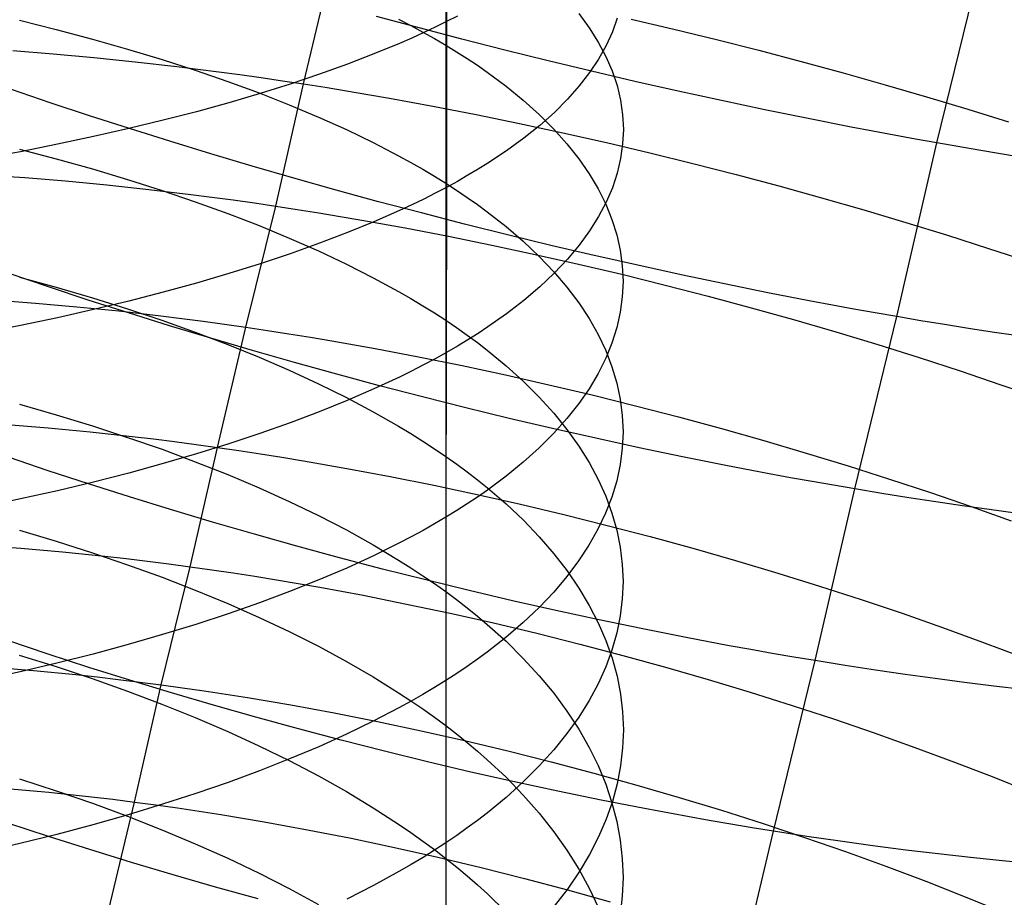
# Model space of a CAD drawing. Extents: x -383 to 1849, y -1185 to -529.
# Tile 321 of 656: x 217 to 227, y -1050 to -1040. Entities that reach past the tile are written whole.
import ezdxf

# ---------------------------------------------------------------- set-up
doc = ezdxf.new("R2010")
doc.units = 0
doc.layers.add('PREDEFINITO', color=7, linetype='CONTINUOUS')

msp = doc.modelspace()

# ---------------------------------------------------------------- linework, layer by layer
at = {"layer": 'PREDEFINITO'}
for p, q in [((221.307, -1038.495, 668.786), (221.308, -1042.143, 667.814)), ((221.299, -1039.054, 653.1), (221.299, -1040.58, 652.625)), ((219.738, -1041.006, 506.305), (220.057, -1039.654, 505.814)), ((226.698, -1041.655, 475.562), (227.164, -1039.744, 475.099)), ((221.007, -1040.39, 475.416), (220.54, -1040.264, 475.505)), ((220.782, -1040.295, 651.85), (220.917, -1040.365, 652.041)), ((221.428, -1040.26, 668.114), (221.308, -1040.321, 668.317)), ((222.763, -1040.233, 656.51), (222.877, -1040.389, 656.961)), ((223.184, -1040.283, 662.081), (223.131, -1040.434, 662.546)), ((223.336, -1040.294, 506.168), (223.806, -1040.405, 506.158)), ((216.613, -1040.306, 647.539), (217.019, -1040.407, 647.798)), ((217.019, -1040.407, 647.798), (217.416, -1040.513, 648.069)), ((220.917, -1040.365, 652.041), (221.048, -1040.436, 652.233)), ((221.477, -1040.514, 475.343), (221.007, -1040.39, 475.416)), ((221.184, -1040.382, 668.518), (221.057, -1040.443, 668.717)), ((221.308, -1040.321, 668.317), (221.184, -1040.382, 668.518)), ((222.877, -1040.389, 656.961), (222.976, -1040.546, 657.415)), ((223.806, -1040.405, 506.158), (224.274, -1040.519, 506.132)), ((217.416, -1040.513, 648.069), (217.803, -1040.623, 648.35)), ((220.926, -1040.502, 668.914), (220.791, -1040.561, 669.108)), ((221.057, -1040.443, 668.717), (220.926, -1040.502, 668.914)), ((221.048, -1040.436, 652.233), (221.176, -1040.508, 652.428)), ((221.176, -1040.508, 652.428), (221.299, -1040.58, 652.625)), ((221.95, -1040.634, 475.285), (221.477, -1040.514, 475.343)), ((223.131, -1040.434, 662.546), (223.063, -1040.584, 663.009)), ((224.274, -1040.519, 506.132), (224.742, -1040.637, 506.093)), ((217.803, -1040.623, 648.35), (218.181, -1040.738, 648.643)), ((220.791, -1040.561, 669.108), (220.511, -1040.677, 669.49)), ((221.299, -1040.58, 652.625), (221.299, -1042.097, 652.12)), ((221.299, -1040.58, 652.625), (221.419, -1040.654, 652.824)), ((222.976, -1040.546, 657.415), (223.06, -1040.705, 657.872)), ((223.063, -1040.584, 663.009), (222.98, -1040.734, 663.469)), ((216.542, -1040.64, 505.185), (216.985, -1040.675, 505.39)), ((216.985, -1040.675, 505.39), (217.433, -1040.716, 505.58)), ((217.433, -1040.716, 505.58), (217.886, -1040.762, 505.755)), ((220.511, -1040.677, 669.49), (220.218, -1040.79, 669.863)), ((221.419, -1040.654, 652.824), (221.535, -1040.728, 653.025)), ((221.535, -1040.728, 653.025), (221.648, -1040.802, 653.228)), ((222.424, -1040.752, 475.241), (221.95, -1040.634, 475.285)), ((222.98, -1040.734, 663.469), (222.881, -1040.882, 663.926)), ((223.06, -1040.705, 657.872), (223.129, -1040.864, 658.332)), ((224.742, -1040.637, 506.093), (225.207, -1040.76, 506.039)), ((217.886, -1040.762, 505.755), (218.343, -1040.815, 505.916)), ((218.181, -1040.738, 648.643), (218.547, -1040.856, 648.946)), ((218.343, -1040.815, 505.916), (218.805, -1040.873, 506.061)), ((220.218, -1040.79, 669.863), (219.911, -1040.901, 670.226)), ((221.648, -1040.802, 653.228), (221.756, -1040.878, 653.433)), ((222.9, -1040.866, 475.214), (222.424, -1040.752, 475.241)), ((225.207, -1040.76, 506.039), (225.669, -1040.886, 505.97)), ((218.547, -1040.856, 648.946), (218.903, -1040.979, 649.26)), ((218.805, -1040.873, 506.061), (219.037, -1040.904, 506.128)), ((219.037, -1040.904, 506.128), (219.27, -1040.937, 506.191)), ((219.27, -1040.937, 506.191), (219.504, -1040.971, 506.25)), ((219.911, -1040.901, 670.226), (219.591, -1041.008, 670.58)), ((221.756, -1040.878, 653.433), (221.962, -1041.031, 653.848)), ((222.881, -1040.882, 663.926), (222.767, -1041.029, 664.38)), ((223.377, -1040.978, 475.201), (222.9, -1040.866, 475.214)), ((223.129, -1040.864, 658.332), (223.183, -1041.024, 658.794)), ((225.669, -1040.886, 505.97), (226.129, -1041.015, 505.887)), ((218.903, -1040.979, 649.26), (219.248, -1041.106, 649.584)), ((219.591, -1041.008, 670.58), (219.259, -1041.112, 670.924)), ((219.432, -1042.35, 506.824), (219.738, -1041.006, 506.305)), ((219.504, -1040.971, 506.25), (219.738, -1041.006, 506.305)), ((219.738, -1041.006, 506.305), (219.973, -1041.043, 506.356)), ((219.973, -1041.043, 506.356), (220.209, -1041.082, 506.403)), ((221.962, -1041.031, 653.848), (222.152, -1041.186, 654.27)), ((222.767, -1041.029, 664.38), (222.638, -1041.175, 664.829)), ((223.183, -1041.024, 658.794), (223.221, -1041.184, 659.257)), ((223.854, -1041.086, 475.205), (223.377, -1040.978, 475.201)), ((226.129, -1041.015, 505.887), (226.585, -1041.148, 505.791)), ((216.952, -1041.213, 477.028), (216.527, -1041.068, 477.229)), ((219.259, -1041.112, 670.924), (218.915, -1041.214, 671.257)), ((219.248, -1041.106, 649.584), (219.58, -1041.237, 649.918)), ((220.209, -1041.082, 506.403), (220.445, -1041.122, 506.446)), ((220.445, -1041.122, 506.446), (220.682, -1041.163, 506.485)), ((220.682, -1041.163, 506.485), (221.157, -1041.25, 506.55)), ((224.331, -1041.19, 475.224), (223.854, -1041.086, 475.205)), ((226.585, -1041.148, 505.791), (227.037, -1041.285, 505.68)), ((217.384, -1041.356, 476.841), (216.952, -1041.213, 477.028)), ((218.915, -1041.214, 671.257), (218.559, -1041.312, 671.58)), ((219.58, -1041.237, 649.918), (219.901, -1041.371, 650.262)), ((221.157, -1041.25, 506.55), (221.634, -1041.343, 506.6)), ((222.152, -1041.186, 654.27), (222.327, -1041.344, 654.698)), ((222.638, -1041.175, 664.829), (222.494, -1041.319, 665.274)), ((223.221, -1041.184, 659.257), (223.244, -1041.345, 659.722)), ((224.808, -1041.291, 475.259), (224.331, -1041.19, 475.224)), ((217.822, -1041.498, 476.668), (217.384, -1041.356, 476.841)), ((218.559, -1041.312, 671.58), (218.193, -1041.406, 671.892)), ((219.901, -1041.371, 650.262), (220.208, -1041.509, 650.616)), ((221.634, -1041.343, 506.6), (222.111, -1041.44, 506.634)), ((222.327, -1041.344, 654.698), (222.487, -1041.503, 655.132)), ((222.494, -1041.319, 665.274), (222.334, -1041.462, 665.713)), ((223.244, -1041.345, 659.722), (223.252, -1041.506, 660.187)), ((225.283, -1041.388, 475.31), (224.808, -1041.291, 475.259)), ((227.037, -1041.285, 505.68), (227.485, -1041.424, 505.556)), ((218.193, -1041.406, 671.892), (217.816, -1041.498, 672.193)), ((222.111, -1041.44, 506.634), (222.588, -1041.543, 506.653)), ((222.334, -1041.462, 665.713), (222.159, -1041.602, 666.147)), ((225.757, -1041.482, 475.378), (225.283, -1041.388, 475.31)), ((225.993, -1041.527, 475.418), (225.757, -1041.482, 475.378)), ((217.429, -1041.586, 672.483), (217.032, -1041.67, 672.761)), ((217.816, -1041.498, 672.193), (217.429, -1041.586, 672.483)), ((218.267, -1041.637, 476.508), (217.822, -1041.498, 476.668)), ((220.208, -1041.509, 650.616), (220.502, -1041.651, 650.978)), ((222.487, -1041.503, 655.132), (222.632, -1041.665, 655.57)), ((222.588, -1041.543, 506.653), (223.065, -1041.651, 506.656)), ((223.252, -1041.506, 660.187), (223.244, -1041.666, 660.652)), ((226.229, -1041.571, 475.462), (225.993, -1041.527, 475.418)), ((226.464, -1041.614, 475.51), (226.229, -1041.571, 475.462)), ((217.032, -1041.67, 672.761), (216.627, -1041.751, 673.028)), ((218.717, -1041.775, 476.362), (218.267, -1041.637, 476.508)), ((220.502, -1041.651, 650.978), (220.782, -1041.796, 651.35)), ((222.159, -1041.602, 666.147), (221.969, -1041.741, 666.575)), ((222.632, -1041.665, 655.57), (222.761, -1041.828, 656.014)), ((223.065, -1041.651, 506.656), (223.542, -1041.763, 506.644)), ((223.244, -1041.666, 660.652), (223.222, -1041.827, 661.116)), ((226.256, -1043.564, 476.069), (226.698, -1041.655, 475.562)), ((226.698, -1041.655, 475.562), (226.464, -1041.614, 475.51)), ((226.928, -1041.696, 475.618), (226.698, -1041.655, 475.562)), ((227.158, -1041.735, 475.678), (226.928, -1041.696, 475.618)), ((216.627, -1041.751, 673.028), (216.213, -1041.828, 673.282)), ((216.613, -1041.723, 647.04), (217.019, -1041.829, 647.296)), ((219.172, -1041.91, 476.231), (218.717, -1041.775, 476.362)), ((220.782, -1041.796, 651.35), (220.917, -1041.87, 651.539)), ((221.969, -1041.741, 666.575), (221.764, -1041.877, 666.995)), ((223.542, -1041.763, 506.644), (224.017, -1041.88, 506.617)), ((227.614, -1041.81, 475.81), (227.158, -1041.735, 475.678)), ((217.019, -1041.829, 647.296), (217.416, -1041.94, 647.565)), ((219.631, -1042.043, 476.114), (219.172, -1041.91, 476.231)), ((220.917, -1041.87, 651.539), (221.048, -1041.945, 651.73)), ((221.764, -1041.877, 666.995), (221.656, -1041.945, 667.203)), ((222.761, -1041.828, 656.014), (222.875, -1041.993, 656.462)), ((223.222, -1041.827, 661.116), (223.184, -1041.988, 661.58)), ((224.017, -1041.88, 506.617), (224.49, -1042.002, 506.575)), ((216.229, -1042.005, 505.708), (216.673, -1042.036, 505.911)), ((217.416, -1041.94, 647.565), (217.803, -1042.056, 647.844)), ((221.048, -1041.945, 651.73), (221.176, -1042.021, 651.924)), ((221.176, -1042.021, 651.924), (221.299, -1042.097, 652.119)), ((221.543, -1042.011, 667.409), (221.427, -1042.078, 667.613)), ((221.656, -1041.945, 667.203), (221.543, -1042.011, 667.409)), ((222.875, -1041.993, 656.462), (222.974, -1042.16, 656.913)), ((223.184, -1041.988, 661.58), (223.131, -1042.147, 662.042)), ((224.49, -1042.002, 506.575), (224.962, -1042.127, 506.518)), ((216.673, -1042.036, 505.911), (217.122, -1042.073, 506.101)), ((217.122, -1042.073, 506.101), (217.576, -1042.116, 506.276)), ((217.576, -1042.116, 506.276), (218.035, -1042.165, 506.436)), ((217.803, -1042.056, 647.844), (218.181, -1042.176, 648.134)), ((220.095, -1042.173, 476.011), (219.631, -1042.043, 476.114)), ((221.308, -1042.143, 667.814), (221.184, -1042.208, 668.014)), ((221.299, -1042.097, 652.12), (221.299, -1043.604, 651.583)), ((221.299, -1042.097, 652.119), (221.419, -1042.175, 652.317)), ((221.308, -1042.143, 667.814), (221.301, -1045.769, 666.711)), ((221.427, -1042.078, 667.613), (221.308, -1042.143, 667.814)), ((224.962, -1042.127, 506.518), (225.43, -1042.257, 506.446)), ((218.035, -1042.165, 506.436), (218.497, -1042.221, 506.581)), ((218.181, -1042.176, 648.134), (218.547, -1042.301, 648.435)), ((218.497, -1042.221, 506.581), (218.73, -1042.251, 506.648)), ((218.73, -1042.251, 506.648), (218.963, -1042.282, 506.71)), ((220.562, -1042.301, 475.924), (220.095, -1042.173, 476.011)), ((221.184, -1042.208, 668.014), (221.057, -1042.272, 668.212)), ((221.419, -1042.175, 652.317), (221.535, -1042.253, 652.516)), ((222.974, -1042.16, 656.913), (223.058, -1042.327, 657.367)), ((223.131, -1042.147, 662.042), (223.063, -1042.307, 662.502)), ((218.547, -1042.301, 648.435), (218.903, -1042.43, 648.747)), ((218.963, -1042.282, 506.71), (219.197, -1042.315, 506.769)), ((219.103, -1043.68, 507.364), (219.432, -1042.35, 506.824)), ((219.197, -1042.315, 506.769), (219.432, -1042.35, 506.824)), ((219.432, -1042.35, 506.824), (219.667, -1042.386, 506.875)), ((221.032, -1042.425, 475.85), (220.562, -1042.301, 475.924)), ((220.926, -1042.335, 668.407), (220.791, -1042.398, 668.6)), ((221.057, -1042.272, 668.212), (220.926, -1042.335, 668.407)), ((221.535, -1042.253, 652.516), (221.648, -1042.331, 652.718)), ((221.648, -1042.331, 652.718), (221.756, -1042.411, 652.921)), ((223.063, -1042.307, 662.502), (222.979, -1042.465, 662.959)), ((223.058, -1042.327, 657.367), (223.126, -1042.495, 657.824)), ((225.43, -1042.257, 506.446), (225.895, -1042.391, 506.36)), ((218.903, -1042.43, 648.747), (219.248, -1042.563, 649.068)), ((219.667, -1042.386, 506.875), (219.903, -1042.424, 506.921)), ((219.903, -1042.424, 506.921), (220.14, -1042.463, 506.964)), ((220.14, -1042.463, 506.964), (220.377, -1042.503, 507.003)), ((220.791, -1042.398, 668.6), (220.511, -1042.521, 668.98)), ((221.505, -1042.547, 475.792), (221.032, -1042.425, 475.85)), ((221.756, -1042.411, 652.921), (221.962, -1042.572, 653.333)), ((222.979, -1042.465, 662.959), (222.88, -1042.622, 663.413)), ((225.895, -1042.391, 506.36), (226.357, -1042.528, 506.26)), ((219.248, -1042.563, 649.068), (219.58, -1042.7, 649.4)), ((220.511, -1042.521, 668.98), (220.218, -1042.641, 669.351)), ((220.377, -1042.503, 507.003), (220.852, -1042.589, 507.068)), ((221.979, -1042.666, 475.749), (221.505, -1042.547, 475.792)), ((221.962, -1042.572, 653.333), (222.152, -1042.736, 653.752)), ((223.126, -1042.495, 657.824), (223.18, -1042.664, 658.284)), ((226.357, -1042.528, 506.26), (226.814, -1042.669, 506.145)), ((220.218, -1042.641, 669.351), (219.911, -1042.758, 669.712)), ((220.852, -1042.589, 507.068), (221.329, -1042.68, 507.118)), ((221.329, -1042.68, 507.118), (221.806, -1042.777, 507.152)), ((222.455, -1042.781, 475.722), (221.979, -1042.666, 475.749)), ((222.88, -1042.622, 663.413), (222.767, -1042.778, 663.864)), ((223.18, -1042.664, 658.284), (223.218, -1042.834, 658.744)), ((226.814, -1042.669, 506.145), (227.266, -1042.814, 506.016)), ((219.58, -1042.7, 649.4), (219.901, -1042.841, 649.741)), ((219.911, -1042.758, 669.712), (219.591, -1042.873, 670.063)), ((221.806, -1042.777, 507.152), (222.283, -1042.88, 507.17)), ((222.152, -1042.736, 653.752), (222.327, -1042.902, 654.177)), ((222.932, -1042.892, 475.709), (222.455, -1042.781, 475.722)), ((222.767, -1042.778, 663.864), (222.637, -1042.932, 664.31)), ((219.591, -1042.873, 670.063), (219.259, -1042.983, 670.405)), ((219.901, -1042.841, 649.741), (220.208, -1042.987, 650.092)), ((222.283, -1042.88, 507.17), (222.76, -1042.987, 507.174)), ((223.41, -1043, 475.713), (222.932, -1042.892, 475.709)), ((223.218, -1042.834, 658.744), (223.24, -1043.004, 659.206)), ((227.266, -1042.814, 506.016), (227.714, -1042.962, 505.874)), ((219.259, -1042.983, 670.405), (218.915, -1043.091, 670.737)), ((220.208, -1042.987, 650.092), (220.502, -1043.136, 650.451)), ((222.327, -1042.902, 654.177), (222.487, -1043.07, 654.607)), ((222.637, -1042.932, 664.31), (222.493, -1043.085, 664.752)), ((222.76, -1042.987, 507.174), (223.236, -1043.099, 507.162)), ((223.24, -1043.004, 659.206), (223.248, -1043.174, 659.668)), ((223.887, -1043.105, 475.732), (223.41, -1043, 475.713)), ((216.932, -1043.237, 477.379), (216.501, -1043.091, 477.565)), ((218.915, -1043.091, 670.737), (218.559, -1043.195, 671.058)), ((222.493, -1043.085, 664.752), (222.333, -1043.236, 665.189)), ((222.487, -1043.07, 654.607), (222.631, -1043.24, 655.043)), ((223.236, -1043.099, 507.162), (223.711, -1043.217, 507.135)), ((224.364, -1043.205, 475.767), (223.887, -1043.105, 475.732)), ((216.613, -1043.129, 646.512), (217.019, -1043.24, 646.766)), ((218.559, -1043.195, 671.058), (218.193, -1043.296, 671.368)), ((220.502, -1043.136, 650.451), (220.782, -1043.288, 650.82)), ((223.248, -1043.174, 659.668), (223.24, -1043.345, 660.13)), ((223.711, -1043.217, 507.135), (224.184, -1043.339, 507.093)), ((224.84, -1043.301, 475.818), (224.364, -1043.205, 475.767)), ((217.37, -1043.382, 477.206), (216.932, -1043.237, 477.379)), ((217.019, -1043.24, 646.766), (217.416, -1043.357, 647.032)), ((218.193, -1043.296, 671.368), (217.816, -1043.393, 671.667)), ((220.782, -1043.288, 650.82), (220.917, -1043.366, 651.008)), ((222.333, -1043.236, 665.189), (222.159, -1043.385, 665.62)), ((222.631, -1043.24, 655.043), (222.761, -1043.413, 655.483)), ((225.314, -1043.393, 475.885), (224.84, -1043.301, 475.818)), ((216.342, -1043.382, 506.461), (216.792, -1043.416, 506.648)), ((216.792, -1043.416, 506.648), (217.246, -1043.456, 506.821)), ((217.813, -1043.524, 477.047), (217.37, -1043.382, 477.206)), ((217.416, -1043.357, 647.032), (217.803, -1043.478, 647.31)), ((217.816, -1043.393, 671.667), (217.429, -1043.486, 671.955)), ((220.917, -1043.366, 651.008), (221.048, -1043.445, 651.197)), ((222.159, -1043.385, 665.62), (221.969, -1043.532, 666.044)), ((222.761, -1043.413, 655.483), (222.875, -1043.586, 655.927)), ((223.24, -1043.345, 660.13), (223.217, -1043.515, 660.592)), ((224.184, -1043.339, 507.093), (224.655, -1043.466, 507.036)), ((225.55, -1043.438, 475.925), (225.314, -1043.393, 475.885)), ((225.786, -1043.481, 475.969), (225.55, -1043.438, 475.925)), ((217.429, -1043.486, 671.955), (217.032, -1043.576, 672.232)), ((217.246, -1043.456, 506.821), (217.705, -1043.502, 506.98)), ((217.705, -1043.502, 506.98), (218.168, -1043.555, 507.123)), ((217.803, -1043.478, 647.31), (218.18, -1043.604, 647.597)), ((218.262, -1043.665, 476.902), (217.813, -1043.524, 477.047)), ((221.048, -1043.445, 651.197), (221.176, -1043.524, 651.389)), ((221.176, -1043.524, 651.389), (221.299, -1043.604, 651.583)), ((221.969, -1043.532, 666.044), (221.763, -1043.677, 666.462)), ((223.217, -1043.515, 660.592), (223.179, -1043.684, 661.053)), ((224.655, -1043.466, 507.036), (225.122, -1043.597, 506.965)), ((226.021, -1043.523, 476.017), (225.786, -1043.481, 475.969)), ((226.256, -1043.564, 476.069), (226.021, -1043.523, 476.017)), ((217.032, -1043.576, 672.232), (216.627, -1043.662, 672.497)), ((218.168, -1043.555, 507.123), (218.4, -1043.584, 507.189)), ((218.18, -1043.604, 647.597), (218.547, -1043.735, 647.896)), ((218.4, -1043.584, 507.189), (218.634, -1043.614, 507.251)), ((218.634, -1043.614, 507.251), (218.868, -1043.646, 507.31)), ((218.868, -1043.646, 507.31), (219.103, -1043.68, 507.364)), ((221.299, -1043.604, 651.583), (221.299, -1045.1, 651.017)), ((221.299, -1043.604, 651.583), (221.419, -1043.685, 651.779)), ((222.875, -1043.586, 655.927), (222.974, -1043.762, 656.375)), ((225.122, -1043.597, 506.965), (225.587, -1043.732, 506.88)), ((225.796, -1045.458, 476.607), (226.256, -1043.564, 476.069)), ((226.52, -1043.609, 476.133), (226.256, -1043.564, 476.069)), ((226.783, -1043.652, 476.202), (226.52, -1043.609, 476.133)), ((227.045, -1043.694, 476.276), (226.783, -1043.652, 476.202)), ((216.627, -1043.662, 672.497), (216.213, -1043.744, 672.75)), ((218.716, -1043.802, 476.771), (218.262, -1043.665, 476.902)), ((218.547, -1043.735, 647.896), (218.903, -1043.87, 648.205)), ((218.79, -1045.001, 507.932), (219.103, -1043.68, 507.364)), ((219.103, -1043.68, 507.364), (219.339, -1043.715, 507.414)), ((219.339, -1043.715, 507.414), (219.575, -1043.752, 507.46)), ((219.575, -1043.752, 507.46), (219.812, -1043.791, 507.502)), ((221.419, -1043.685, 651.779), (221.535, -1043.767, 651.977)), ((221.655, -1043.748, 666.669), (221.543, -1043.819, 666.873)), ((221.763, -1043.677, 666.462), (221.655, -1043.748, 666.669)), ((222.974, -1043.762, 656.375), (223.058, -1043.938, 656.826)), ((223.179, -1043.684, 661.053), (223.126, -1043.854, 661.512)), ((225.587, -1043.732, 506.88), (226.048, -1043.871, 506.78)), ((227.306, -1043.734, 476.356), (227.045, -1043.694, 476.276)), ((227.566, -1043.773, 476.441), (227.306, -1043.734, 476.356)), ((219.175, -1043.937, 476.654), (218.716, -1043.802, 476.771)), ((218.903, -1043.87, 648.205), (219.248, -1044.009, 648.524)), ((219.812, -1043.791, 507.502), (220.049, -1043.831, 507.541)), ((220.049, -1043.831, 507.541), (220.525, -1043.915, 507.605)), ((221.543, -1043.819, 666.873), (221.427, -1043.889, 667.076)), ((221.535, -1043.767, 651.977), (221.648, -1043.85, 652.177)), ((221.648, -1043.85, 652.177), (221.756, -1043.934, 652.378)), ((223.126, -1043.854, 661.512), (223.058, -1044.022, 661.969)), ((226.048, -1043.871, 506.78), (226.504, -1044.014, 506.666)), ((219.637, -1044.069, 476.552), (219.175, -1043.937, 476.654)), ((220.525, -1043.915, 507.605), (221.001, -1044.006, 507.654)), ((221.307, -1043.958, 667.276), (221.184, -1044.027, 667.474)), ((221.427, -1043.889, 667.076), (221.307, -1043.958, 667.276)), ((221.756, -1043.934, 652.378), (221.962, -1044.103, 652.787)), ((223.058, -1043.938, 656.826), (223.126, -1044.115, 657.28)), ((219.248, -1044.009, 648.524), (219.58, -1044.153, 648.852)), ((220.104, -1044.198, 476.464), (219.637, -1044.069, 476.552)), ((221.001, -1044.006, 507.654), (221.479, -1044.102, 507.688)), ((221.184, -1044.027, 667.474), (221.056, -1044.095, 667.671)), ((223.058, -1044.022, 661.969), (222.974, -1044.189, 662.423)), ((226.504, -1044.014, 506.666), (226.955, -1044.161, 506.538)), ((219.58, -1044.153, 648.852), (219.9, -1044.301, 649.191)), ((220.573, -1044.324, 476.391), (220.104, -1044.198, 476.464)), ((220.925, -1044.162, 667.865), (220.791, -1044.229, 668.057)), ((221.056, -1044.095, 667.671), (220.925, -1044.162, 667.865)), ((221.479, -1044.102, 507.688), (221.956, -1044.204, 507.706)), ((221.962, -1044.103, 652.787), (222.152, -1044.275, 653.202)), ((222.974, -1044.189, 662.423), (222.875, -1044.356, 662.874)), ((223.126, -1044.115, 657.28), (223.179, -1044.294, 657.736)), ((226.955, -1044.161, 506.538), (227.401, -1044.312, 506.396)), ((219.9, -1044.301, 649.191), (220.208, -1044.453, 649.538)), ((220.791, -1044.229, 668.057), (220.511, -1044.359, 668.434)), ((221.956, -1044.204, 507.706), (222.434, -1044.312, 507.709)), ((222.152, -1044.275, 653.202), (222.327, -1044.449, 653.624)), ((223.179, -1044.294, 657.736), (223.217, -1044.472, 658.193)), ((220.511, -1044.359, 668.434), (220.217, -1044.486, 668.802)), ((221.045, -1044.447, 476.333), (220.573, -1044.324, 476.391)), ((222.434, -1044.312, 507.709), (222.91, -1044.425, 507.697)), ((222.875, -1044.356, 662.874), (222.761, -1044.52, 663.322)), ((227.401, -1044.312, 506.396), (227.842, -1044.465, 506.24)), ((220.217, -1044.486, 668.802), (219.91, -1044.611, 669.161)), ((220.208, -1044.453, 649.538), (220.502, -1044.609, 649.895)), ((221.519, -1044.566, 476.29), (221.045, -1044.447, 476.333)), ((222.327, -1044.449, 653.624), (222.487, -1044.626, 654.051)), ((222.761, -1044.52, 663.322), (222.632, -1044.684, 663.766)), ((222.91, -1044.425, 507.697), (223.385, -1044.543, 507.67)), ((223.217, -1044.472, 658.193), (223.24, -1044.652, 658.651)), ((216.613, -1044.526, 645.956), (217.019, -1044.642, 646.208)), ((219.91, -1044.611, 669.161), (219.59, -1044.731, 669.511)), ((220.502, -1044.609, 649.895), (220.782, -1044.769, 650.26)), ((221.995, -1044.682, 476.262), (221.519, -1044.566, 476.29)), ((222.487, -1044.626, 654.051), (222.632, -1044.805, 654.483)), ((223.385, -1044.543, 507.67), (223.858, -1044.666, 507.628)), ((217.019, -1044.642, 646.208), (217.416, -1044.764, 646.472)), ((219.59, -1044.731, 669.511), (219.258, -1044.849, 669.85)), ((222.472, -1044.794, 476.25), (221.995, -1044.682, 476.262)), ((222.632, -1044.684, 663.766), (222.487, -1044.845, 664.205)), ((223.24, -1044.652, 658.651), (223.248, -1044.831, 659.11)), ((223.858, -1044.666, 507.628), (224.329, -1044.793, 507.572)), ((216.475, -1044.75, 507.221), (216.931, -1044.787, 507.393)), ((216.931, -1044.787, 507.393), (217.39, -1044.831, 507.551)), ((217.39, -1044.831, 507.551), (217.853, -1044.881, 507.693)), ((217.416, -1044.764, 646.472), (217.803, -1044.891, 646.746)), ((220.782, -1044.769, 650.26), (220.917, -1044.85, 650.446)), ((222.487, -1044.845, 664.205), (222.327, -1045.005, 664.638)), ((222.949, -1044.901, 476.253), (222.472, -1044.794, 476.25)), ((222.632, -1044.805, 654.483), (222.761, -1044.986, 654.92)), ((223.248, -1044.831, 659.11), (223.24, -1045.01, 659.569)), ((224.329, -1044.793, 507.572), (224.797, -1044.926, 507.501)), ((217.803, -1044.891, 646.746), (218.181, -1045.022, 647.032)), ((217.853, -1044.881, 507.693), (218.086, -1044.908, 507.759)), ((218.086, -1044.908, 507.759), (218.32, -1044.938, 507.82)), ((218.32, -1044.938, 507.82), (218.555, -1044.968, 507.878)), ((219.258, -1044.849, 669.85), (218.914, -1044.963, 670.179)), ((220.917, -1044.85, 650.446), (221.048, -1044.933, 650.634)), ((221.048, -1044.933, 650.634), (221.176, -1045.016, 650.824)), ((223.426, -1045.005, 476.272), (222.949, -1044.901, 476.253)), ((224.797, -1044.926, 507.501), (225.261, -1045.063, 507.416)), ((218.181, -1045.022, 647.032), (218.547, -1045.159, 647.328)), ((218.491, -1046.313, 508.527), (218.79, -1045.001, 507.932)), ((218.555, -1044.968, 507.878), (218.79, -1045.001, 507.932)), ((218.914, -1044.963, 670.179), (218.559, -1045.073, 670.498)), ((218.79, -1045.001, 507.932), (219.026, -1045.035, 507.982)), ((219.026, -1045.035, 507.982), (219.262, -1045.071, 508.028)), ((221.176, -1045.016, 650.824), (221.3, -1045.1, 651.017)), ((222.327, -1045.005, 664.638), (222.152, -1045.163, 665.066)), ((222.761, -1044.986, 654.92), (222.875, -1045.169, 655.36)), ((223.24, -1045.01, 659.569), (223.217, -1045.19, 660.027)), ((223.903, -1045.105, 476.306), (223.426, -1045.005, 476.272)), ((225.261, -1045.063, 507.416), (225.722, -1045.204, 507.317)), ((216.931, -1045.257, 477.781), (216.494, -1045.109, 477.953)), ((218.559, -1045.073, 670.498), (218.192, -1045.18, 670.807)), ((218.547, -1045.159, 647.328), (218.903, -1045.3, 647.634)), ((219.262, -1045.071, 508.028), (219.499, -1045.109, 508.07)), ((219.499, -1045.109, 508.07), (219.737, -1045.148, 508.107)), ((219.737, -1045.148, 508.107), (220.213, -1045.232, 508.172)), ((221.299, -1045.1, 651.017), (221.299, -1046.586, 650.422)), ((221.3, -1045.1, 651.017), (221.42, -1045.185, 651.211)), ((222.152, -1045.163, 665.066), (221.962, -1045.318, 665.488)), ((222.875, -1045.169, 655.36), (222.974, -1045.353, 655.805)), ((224.379, -1045.2, 476.357), (223.903, -1045.105, 476.306)), ((217.374, -1045.402, 477.623), (216.931, -1045.257, 477.781)), ((218.192, -1045.18, 670.807), (217.815, -1045.283, 671.104)), ((220.213, -1045.232, 508.172), (220.69, -1045.321, 508.22)), ((221.42, -1045.185, 651.211), (221.536, -1045.271, 651.407)), ((221.536, -1045.271, 651.407), (221.648, -1045.357, 651.605)), ((223.217, -1045.19, 660.027), (223.179, -1045.368, 660.484)), ((224.854, -1045.291, 476.424), (224.379, -1045.2, 476.357)), ((225.722, -1045.204, 507.317), (226.178, -1045.349, 507.203)), ((217.428, -1045.382, 671.39), (217.032, -1045.477, 671.665)), ((217.815, -1045.283, 671.104), (217.428, -1045.382, 671.39)), ((218.903, -1045.3, 647.634), (219.248, -1045.446, 647.95)), ((220.69, -1045.321, 508.22), (221.167, -1045.417, 508.254)), ((221.648, -1045.357, 651.605), (221.757, -1045.445, 651.805)), ((221.962, -1045.318, 665.488), (221.757, -1045.471, 665.903)), ((222.974, -1045.353, 655.805), (223.058, -1045.538, 656.252)), ((223.179, -1045.368, 660.484), (223.126, -1045.547, 660.94)), ((225.09, -1045.335, 476.463), (224.854, -1045.291, 476.424)), ((225.326, -1045.377, 476.507), (225.09, -1045.335, 476.463)), ((225.561, -1045.418, 476.555), (225.326, -1045.377, 476.507)), ((226.178, -1045.349, 507.203), (226.629, -1045.498, 507.076)), ((217.032, -1045.477, 671.665), (216.626, -1045.568, 671.928)), ((217.822, -1045.545, 477.479), (217.374, -1045.402, 477.623)), ((219.248, -1045.446, 647.95), (219.58, -1045.596, 648.276)), ((221.167, -1045.417, 508.254), (221.645, -1045.519, 508.272)), ((221.757, -1045.471, 665.903), (221.648, -1045.547, 666.108)), ((221.757, -1045.445, 651.805), (221.962, -1045.622, 652.21)), ((225.359, -1047.345, 477.185), (225.796, -1045.458, 476.607)), ((225.796, -1045.458, 476.607), (225.561, -1045.418, 476.555)), ((226.094, -1045.507, 476.679), (225.796, -1045.458, 476.607)), ((216.626, -1045.568, 671.928), (216.212, -1045.655, 672.179)), ((218.276, -1045.685, 477.349), (217.822, -1045.545, 477.479)), ((219.58, -1045.596, 648.276), (219.901, -1045.75, 648.611)), ((221.648, -1045.547, 666.108), (221.536, -1045.621, 666.311)), ((221.645, -1045.519, 508.272), (222.122, -1045.626, 508.274)), ((223.126, -1045.547, 660.94), (223.057, -1045.724, 661.394)), ((223.058, -1045.538, 656.252), (223.126, -1045.724, 656.702)), ((226.391, -1045.554, 476.758), (226.094, -1045.507, 476.679)), ((226.687, -1045.599, 476.843), (226.391, -1045.554, 476.758)), ((226.629, -1045.498, 507.076), (227.075, -1045.652, 506.935)), ((226.981, -1045.643, 476.935), (226.687, -1045.599, 476.843)), ((218.735, -1045.822, 477.233), (218.276, -1045.685, 477.349)), ((221.42, -1045.695, 666.512), (221.301, -1045.769, 666.711)), ((221.536, -1045.621, 666.311), (221.42, -1045.695, 666.512)), ((221.962, -1045.622, 652.21), (222.153, -1045.802, 652.621)), ((222.122, -1045.626, 508.274), (222.598, -1045.739, 508.262)), ((227.273, -1045.684, 477.033), (226.981, -1045.643, 476.935)), ((227.075, -1045.652, 506.935), (227.515, -1045.808, 506.781)), ((227.563, -1045.723, 477.137), (227.273, -1045.684, 477.033)), ((219.198, -1045.956, 477.131), (218.735, -1045.822, 477.233)), ((219.901, -1045.75, 648.611), (220.208, -1045.909, 648.955)), ((221.301, -1045.769, 666.711), (221.177, -1045.841, 666.908)), ((221.301, -1045.769, 666.711), (221.3, -1047.564, 666.101)), ((222.153, -1045.802, 652.621), (222.328, -1045.985, 653.039)), ((222.598, -1045.739, 508.262), (223.073, -1045.858, 508.236)), ((223.057, -1045.724, 661.394), (222.973, -1045.9, 661.845)), ((223.126, -1045.724, 656.702), (223.18, -1045.911, 657.154)), ((216.613, -1045.911, 645.373), (217.019, -1046.032, 645.623)), ((220.208, -1045.909, 648.955), (220.502, -1046.072, 649.309)), ((221.05, -1045.913, 667.103), (220.919, -1045.984, 667.296)), ((221.177, -1045.841, 666.908), (221.05, -1045.913, 667.103)), ((222.973, -1045.9, 661.845), (222.874, -1046.075, 662.293)), ((223.073, -1045.858, 508.236), (223.546, -1045.982, 508.194)), ((223.18, -1045.911, 657.154), (223.218, -1046.099, 657.608)), ((217.019, -1046.032, 645.623), (217.416, -1046.159, 645.884)), ((219.664, -1046.087, 477.044), (219.198, -1045.956, 477.131)), ((220.919, -1045.984, 667.296), (220.784, -1046.054, 667.486)), ((222.328, -1045.985, 653.039), (222.488, -1046.17, 653.462)), ((223.546, -1045.982, 508.194), (224.017, -1046.11, 508.138)), ((216.172, -1046.075, 507.821), (216.628, -1046.109, 507.992)), ((216.628, -1046.109, 507.992), (217.089, -1046.149, 508.148)), ((220.133, -1046.214, 476.971), (219.664, -1046.087, 477.044)), ((220.502, -1046.072, 649.309), (220.782, -1046.24, 649.671)), ((220.784, -1046.054, 667.486), (220.504, -1046.192, 667.861)), ((222.874, -1046.075, 662.293), (222.76, -1046.249, 662.737)), ((223.218, -1046.099, 657.608), (223.24, -1046.287, 658.062)), ((224.017, -1046.11, 508.138), (224.484, -1046.244, 508.068)), ((217.089, -1046.149, 508.148), (217.553, -1046.197, 508.29)), ((217.416, -1046.159, 645.884), (217.803, -1046.291, 646.156)), ((217.553, -1046.197, 508.29), (217.786, -1046.223, 508.355)), ((217.786, -1046.223, 508.355), (218.02, -1046.251, 508.416)), ((218.02, -1046.251, 508.416), (218.255, -1046.281, 508.474)), ((220.606, -1046.338, 476.914), (220.133, -1046.214, 476.971)), ((220.504, -1046.192, 667.861), (220.211, -1046.327, 668.226)), ((220.782, -1046.24, 649.671), (220.917, -1046.325, 649.856)), ((222.488, -1046.17, 653.462), (222.633, -1046.357, 653.89)), ((222.76, -1046.249, 662.737), (222.631, -1046.421, 663.177)), ((224.484, -1046.244, 508.068), (224.948, -1046.382, 507.983)), ((217.803, -1046.291, 646.156), (218.181, -1046.428, 646.439)), ((218.172, -1047.61, 509.144), (218.491, -1046.313, 508.527)), ((218.255, -1046.281, 508.474), (218.491, -1046.313, 508.527)), ((218.491, -1046.313, 508.527), (218.727, -1046.346, 508.577)), ((218.727, -1046.346, 508.577), (218.963, -1046.381, 508.622)), ((220.211, -1046.327, 668.226), (219.904, -1046.458, 668.582)), ((221.08, -1046.458, 476.871), (220.606, -1046.338, 476.914)), ((220.917, -1046.325, 649.856), (221.048, -1046.411, 650.042)), ((222.633, -1046.357, 653.89), (222.763, -1046.547, 654.323)), ((223.24, -1046.287, 658.062), (223.248, -1046.476, 658.517)), ((218.181, -1046.428, 646.439), (218.547, -1046.57, 646.732)), ((218.963, -1046.381, 508.622), (219.201, -1046.418, 508.664)), ((219.201, -1046.418, 508.664), (219.438, -1046.457, 508.702)), ((219.438, -1046.457, 508.702), (219.914, -1046.539, 508.765)), ((219.904, -1046.458, 668.582), (219.584, -1046.585, 668.929)), ((221.048, -1046.411, 650.042), (221.176, -1046.498, 650.231)), ((221.556, -1046.575, 476.843), (221.08, -1046.458, 476.871)), ((222.631, -1046.421, 663.177), (222.486, -1046.592, 663.613)), ((224.948, -1046.382, 507.983), (225.409, -1046.525, 507.885)), ((218.547, -1046.57, 646.732), (218.903, -1046.718, 647.035)), ((219.914, -1046.539, 508.765), (220.392, -1046.627, 508.814)), ((221.176, -1046.498, 650.231), (221.299, -1046.586, 650.421)), ((222.032, -1046.687, 476.831), (221.556, -1046.575, 476.843)), ((222.763, -1046.547, 654.323), (222.877, -1046.738, 654.759)), ((223.248, -1046.476, 658.517), (223.24, -1046.664, 658.972)), ((225.409, -1046.525, 507.885), (225.864, -1046.673, 507.772)), ((219.584, -1046.585, 668.929), (219.252, -1046.709, 669.265)), ((220.392, -1046.627, 508.814), (220.869, -1046.723, 508.847)), ((221.299, -1046.586, 650.422), (221.299, -1048.058, 649.797)), ((221.299, -1046.586, 650.421), (221.419, -1046.674, 650.614)), ((221.419, -1046.674, 650.614), (221.535, -1046.764, 650.809)), ((222.51, -1046.795, 476.834), (222.032, -1046.687, 476.831)), ((222.486, -1046.592, 663.613), (222.327, -1046.76, 664.043)), ((223.24, -1046.664, 658.972), (223.218, -1046.853, 659.427)), ((225.864, -1046.673, 507.772), (226.315, -1046.824, 507.646)), ((218.903, -1046.718, 647.035), (219.248, -1046.87, 647.348)), ((219.252, -1046.709, 669.265), (218.908, -1046.83, 669.592)), ((220.869, -1046.723, 508.847), (221.347, -1046.824, 508.864)), ((221.535, -1046.764, 650.809), (221.648, -1046.855, 651.005)), ((222.327, -1046.76, 664.043), (222.152, -1046.926, 664.468)), ((222.987, -1046.898, 476.853), (222.51, -1046.795, 476.834)), ((222.877, -1046.738, 654.759), (222.976, -1046.93, 655.2)), ((218.908, -1046.83, 669.592), (218.552, -1046.946, 669.908)), ((219.248, -1046.87, 647.348), (219.58, -1047.026, 647.671)), ((221.347, -1046.824, 508.864), (221.824, -1046.931, 508.867)), ((221.648, -1046.855, 651.005), (221.756, -1046.946, 651.203)), ((223.465, -1046.997, 476.887), (222.987, -1046.898, 476.853)), ((223.218, -1046.853, 659.427), (223.18, -1047.04, 659.88)), ((226.315, -1046.824, 507.646), (226.761, -1046.98, 507.506)), ((218.552, -1046.946, 669.908), (218.186, -1047.059, 670.214)), ((221.756, -1046.946, 651.203), (221.962, -1047.131, 651.605)), ((221.824, -1046.931, 508.867), (222.3, -1047.044, 508.855)), ((222.152, -1046.926, 664.468), (221.961, -1047.09, 664.887)), ((222.976, -1046.93, 655.2), (223.06, -1047.124, 655.643)), ((223.941, -1047.092, 476.937), (223.465, -1046.997, 476.887)), ((226.761, -1046.98, 507.506), (227.2, -1047.14, 507.353)), ((218.186, -1047.059, 670.214), (217.809, -1047.167, 670.509)), ((219.58, -1047.026, 647.671), (219.901, -1047.187, 648.003)), ((221.961, -1047.09, 664.887), (221.756, -1047.251, 665.299)), ((222.3, -1047.044, 508.855), (222.774, -1047.163, 508.828)), ((223.18, -1047.04, 659.88), (223.126, -1047.228, 660.332)), ((224.416, -1047.181, 477.004), (223.941, -1047.092, 476.937)), ((216.929, -1047.273, 478.227), (216.487, -1047.125, 478.384)), ((217.809, -1047.167, 670.509), (217.423, -1047.272, 670.793)), ((219.901, -1047.187, 648.003), (220.208, -1047.353, 648.345)), ((221.962, -1047.131, 651.605), (222.152, -1047.32, 652.013)), ((222.774, -1047.163, 508.828), (223.246, -1047.288, 508.787)), ((223.126, -1047.228, 660.332), (223.058, -1047.414, 660.782)), ((223.06, -1047.124, 655.643), (223.129, -1047.319, 656.089)), ((224.652, -1047.224, 477.043), (224.416, -1047.181, 477.004)), ((224.888, -1047.266, 477.086), (224.652, -1047.224, 477.043)), ((227.2, -1047.14, 507.353), (227.633, -1047.303, 507.186)), ((216.612, -1047.284, 644.764), (217.018, -1047.41, 645.011)), ((217.376, -1047.419, 478.083), (216.929, -1047.273, 478.227)), ((217.423, -1047.272, 670.793), (217.026, -1047.372, 671.065)), ((221.648, -1047.33, 665.502), (221.536, -1047.409, 665.703)), ((221.756, -1047.251, 665.299), (221.648, -1047.33, 665.502)), ((222.152, -1047.32, 652.013), (222.327, -1047.511, 652.427)), ((223.129, -1047.319, 656.089), (223.182, -1047.515, 656.536)), ((223.246, -1047.288, 508.787), (223.716, -1047.417, 508.731)), ((225.124, -1047.306, 477.134), (224.888, -1047.266, 477.086)), ((225.359, -1047.345, 477.185), (225.124, -1047.306, 477.134)), ((216.308, -1047.416, 508.614), (216.769, -1047.454, 508.769)), ((217.026, -1047.372, 671.065), (216.621, -1047.468, 671.326)), ((217.018, -1047.41, 645.011), (217.415, -1047.542, 645.27)), ((217.828, -1047.561, 477.954), (217.376, -1047.419, 478.083)), ((220.208, -1047.353, 648.345), (220.502, -1047.523, 648.695)), ((221.536, -1047.409, 665.703), (221.42, -1047.487, 665.903)), ((223.058, -1047.414, 660.782), (222.974, -1047.599, 661.23)), ((223.716, -1047.417, 508.731), (224.183, -1047.552, 508.661)), ((224.902, -1049.22, 477.796), (225.359, -1047.345, 477.185)), ((225.691, -1047.398, 477.265), (225.359, -1047.345, 477.185)), ((226.022, -1047.449, 477.353), (225.691, -1047.398, 477.265)), ((216.621, -1047.468, 671.326), (216.207, -1047.56, 671.575)), ((216.769, -1047.454, 508.769), (217.233, -1047.499, 508.909)), ((217.233, -1047.499, 508.909), (217.467, -1047.524, 508.973)), ((217.415, -1047.542, 645.27), (217.802, -1047.679, 645.539)), ((217.467, -1047.524, 508.973), (217.701, -1047.551, 509.034)), ((217.701, -1047.551, 509.034), (217.936, -1047.58, 509.091)), ((220.502, -1047.523, 648.695), (220.782, -1047.697, 649.054)), ((221.42, -1047.487, 665.903), (221.3, -1047.564, 666.101)), ((222.327, -1047.511, 652.427), (222.487, -1047.704, 652.847)), ((223.182, -1047.515, 656.536), (223.221, -1047.712, 656.986)), ((224.183, -1047.552, 508.661), (224.646, -1047.692, 508.577)), ((226.35, -1047.497, 477.45), (226.022, -1047.449, 477.353)), ((226.677, -1047.542, 477.554), (226.35, -1047.497, 477.45)), ((227.002, -1047.584, 477.666), (226.677, -1047.542, 477.554)), ((218.286, -1047.7, 477.839), (217.828, -1047.561, 477.954)), ((217.878, -1048.899, 509.79), (218.172, -1047.61, 509.144)), ((217.936, -1047.58, 509.091), (218.172, -1047.61, 509.144)), ((218.172, -1047.61, 509.144), (218.408, -1047.643, 509.193)), ((218.408, -1047.643, 509.193), (218.645, -1047.677, 509.238)), ((221.176, -1047.641, 666.296), (221.049, -1047.717, 666.489)), ((221.3, -1047.564, 666.101), (221.176, -1047.641, 666.296)), ((221.3, -1047.564, 666.101), (221.301, -1049.348, 665.452)), ((222.974, -1047.599, 661.23), (222.875, -1047.783, 661.674)), ((227.324, -1047.624, 477.786), (227.002, -1047.584, 477.666)), ((227.644, -1047.661, 477.913), (227.324, -1047.624, 477.786)), ((217.802, -1047.679, 645.539), (218.18, -1047.822, 645.819)), ((218.747, -1047.835, 477.738), (218.286, -1047.7, 477.839)), ((218.645, -1047.677, 509.238), (218.882, -1047.713, 509.279)), ((218.882, -1047.713, 509.279), (219.12, -1047.751, 509.316)), ((219.12, -1047.751, 509.316), (219.596, -1047.832, 509.379)), ((220.782, -1047.697, 649.054), (220.917, -1047.786, 649.236)), ((221.049, -1047.717, 666.489), (220.918, -1047.791, 666.681)), ((222.487, -1047.704, 652.847), (222.632, -1047.9, 653.272)), ((223.221, -1047.712, 656.986), (223.244, -1047.909, 657.436)), ((224.646, -1047.692, 508.577), (225.106, -1047.837, 508.479)), ((218.18, -1047.822, 645.819), (218.547, -1047.97, 646.109)), ((219.212, -1047.967, 477.651), (218.747, -1047.835, 477.738)), ((219.596, -1047.832, 509.379), (220.074, -1047.92, 509.427)), ((220.783, -1047.865, 666.87), (220.503, -1048.011, 667.241)), ((220.918, -1047.791, 666.681), (220.783, -1047.865, 666.87)), ((220.917, -1047.786, 649.236), (221.048, -1047.876, 649.421)), ((221.048, -1047.876, 649.421), (221.176, -1047.966, 649.608)), ((222.875, -1047.783, 661.674), (222.761, -1047.966, 662.115)), ((225.106, -1047.837, 508.479), (225.561, -1047.986, 508.367)), ((218.547, -1047.97, 646.109), (218.903, -1048.123, 646.41)), ((219.681, -1048.096, 477.579), (219.212, -1047.967, 477.651)), ((220.074, -1047.92, 509.427), (220.551, -1048.015, 509.459)), ((221.176, -1047.966, 649.608), (221.299, -1048.058, 649.797)), ((222.632, -1047.9, 653.272), (222.761, -1048.098, 653.701)), ((222.761, -1047.966, 662.115), (222.632, -1048.147, 662.552)), ((223.244, -1047.909, 657.436), (223.252, -1048.106, 657.887)), ((225.561, -1047.986, 508.367), (226.01, -1048.14, 508.241)), ((220.503, -1048.011, 667.241), (220.21, -1048.152, 667.604)), ((220.551, -1048.015, 509.459), (221.029, -1048.116, 509.477)), ((221.299, -1048.058, 649.797), (221.299, -1049.518, 649.143)), ((221.299, -1048.058, 649.797), (221.419, -1048.151, 649.988)), ((218.903, -1048.123, 646.41), (219.247, -1048.281, 646.719)), ((220.152, -1048.22, 477.522), (219.681, -1048.096, 477.579)), ((220.21, -1048.152, 667.604), (219.903, -1048.291, 667.957)), ((221.029, -1048.116, 509.477), (221.506, -1048.223, 509.48)), ((221.419, -1048.151, 649.988), (221.535, -1048.244, 650.18)), ((222.632, -1048.147, 662.552), (222.487, -1048.326, 662.984)), ((222.761, -1048.098, 653.701), (222.875, -1048.298, 654.134)), ((223.252, -1048.106, 657.887), (223.244, -1048.304, 658.338)), ((226.01, -1048.14, 508.241), (226.455, -1048.299, 508.102)), ((219.247, -1048.281, 646.719), (219.58, -1048.444, 647.039)), ((219.903, -1048.291, 667.957), (219.583, -1048.425, 668.301)), ((220.625, -1048.341, 477.48), (220.152, -1048.22, 477.522)), ((221.506, -1048.223, 509.48), (221.982, -1048.336, 509.468)), ((221.535, -1048.244, 650.18), (221.648, -1048.339, 650.375)), ((222.875, -1048.298, 654.134), (222.974, -1048.499, 654.571)), ((223.244, -1048.304, 658.338), (223.222, -1048.501, 658.788)), ((226.455, -1048.299, 508.102), (226.893, -1048.461, 507.95)), ((221.1, -1048.457, 477.453), (220.625, -1048.341, 477.48)), ((221.648, -1048.339, 650.375), (221.756, -1048.434, 650.571)), ((221.982, -1048.336, 509.468), (222.457, -1048.456, 509.441)), ((222.487, -1048.326, 662.984), (222.327, -1048.502, 663.411)), ((219.583, -1048.425, 668.301), (219.251, -1048.556, 668.635)), ((219.58, -1048.444, 647.039), (219.9, -1048.612, 647.368)), ((221.577, -1048.569, 477.441), (221.1, -1048.457, 477.453)), ((221.756, -1048.434, 650.571), (221.962, -1048.627, 650.969)), ((222.327, -1048.502, 663.411), (222.152, -1048.677, 663.832)), ((222.457, -1048.456, 509.441), (222.929, -1048.581, 509.4)), ((222.974, -1048.499, 654.571), (223.058, -1048.702, 655.011)), ((223.222, -1048.501, 658.788), (223.184, -1048.697, 659.237)), ((226.893, -1048.461, 507.95), (227.325, -1048.627, 507.784)), ((219.251, -1048.556, 668.635), (218.907, -1048.683, 668.96)), ((219.9, -1048.612, 647.368), (220.208, -1048.784, 647.706)), ((222.054, -1048.677, 477.445), (221.577, -1048.569, 477.441)), ((221.962, -1048.627, 650.969), (222.152, -1048.824, 651.374)), ((222.929, -1048.581, 509.4), (223.399, -1048.712, 509.344)), ((227.325, -1048.627, 507.784), (227.75, -1048.797, 507.605)), ((216.613, -1048.644, 644.126), (217.019, -1048.775, 644.371)), ((218.907, -1048.683, 668.96), (218.552, -1048.805, 669.273)), ((222.152, -1048.677, 663.832), (221.962, -1048.849, 664.247)), ((222.531, -1048.78, 477.463), (222.054, -1048.677, 477.445)), ((223.058, -1048.702, 655.011), (223.126, -1048.906, 655.453)), ((223.184, -1048.697, 659.237), (223.131, -1048.893, 659.685)), ((223.399, -1048.712, 509.344), (223.866, -1048.848, 509.275)), ((216.473, -1048.749, 509.417), (216.938, -1048.791, 509.556)), ((216.938, -1048.791, 509.556), (217.172, -1048.815, 509.62)), ((217.019, -1048.775, 644.371), (217.416, -1048.912, 644.627)), ((217.172, -1048.815, 509.62), (217.407, -1048.841, 509.681)), ((217.407, -1048.841, 509.681), (217.642, -1048.869, 509.737)), ((218.552, -1048.805, 669.273), (218.185, -1048.924, 669.577)), ((220.208, -1048.784, 647.706), (220.502, -1048.961, 648.052)), ((221.962, -1048.849, 664.247), (221.757, -1049.018, 664.656)), ((222.152, -1048.824, 651.374), (222.327, -1049.023, 651.784)), ((223.008, -1048.878, 477.498), (222.531, -1048.78, 477.463)), ((223.866, -1048.848, 509.275), (224.33, -1048.99, 509.191)), ((217.416, -1048.912, 644.627), (217.803, -1049.055, 644.893)), ((217.576, -1050.173, 510.459), (217.878, -1048.899, 509.79)), ((217.642, -1048.869, 509.737), (217.878, -1048.899, 509.79)), ((218.185, -1048.924, 669.577), (217.809, -1049.038, 669.869)), ((217.878, -1048.899, 509.79), (218.115, -1048.93, 509.838)), ((218.115, -1048.93, 509.838), (218.352, -1048.964, 509.883)), ((223.484, -1048.971, 477.548), (223.008, -1048.878, 477.498)), ((223.131, -1048.893, 659.685), (223.062, -1049.088, 660.131)), ((223.126, -1048.906, 655.453), (223.179, -1049.111, 655.897)), ((217.809, -1049.038, 669.869), (217.422, -1049.148, 670.151)), ((217.803, -1049.055, 644.893), (218.18, -1049.203, 645.17)), ((218.352, -1048.964, 509.883), (218.589, -1048.999, 509.924)), ((218.589, -1048.999, 509.924), (218.827, -1049.036, 509.961)), ((218.827, -1049.036, 509.961), (219.304, -1049.116, 510.024)), ((220.502, -1048.961, 648.052), (220.782, -1049.143, 648.408)), ((221.757, -1049.018, 664.656), (221.649, -1049.102, 664.858)), ((222.327, -1049.023, 651.784), (222.487, -1049.225, 652.2)), ((223.958, -1049.059, 477.615), (223.484, -1048.971, 477.548)), ((224.195, -1049.101, 477.654), (223.958, -1049.059, 477.615)), ((224.33, -1048.99, 509.191), (224.789, -1049.136, 509.094)), ((216.935, -1049.277, 478.733), (216.488, -1049.13, 478.876)), ((217.422, -1049.148, 670.151), (217.026, -1049.254, 670.421)), ((219.304, -1049.116, 510.024), (219.781, -1049.203, 510.071)), ((220.782, -1049.143, 648.408), (220.917, -1049.235, 648.588)), ((221.649, -1049.102, 664.858), (221.536, -1049.184, 665.058)), ((223.062, -1049.088, 660.131), (222.979, -1049.282, 660.575)), ((223.179, -1049.111, 655.897), (223.218, -1049.317, 656.343)), ((224.432, -1049.142, 477.697), (224.195, -1049.101, 477.654)), ((224.667, -1049.182, 477.745), (224.432, -1049.142, 477.697)), ((224.789, -1049.136, 509.094), (225.244, -1049.288, 508.983)), ((217.026, -1049.254, 670.421), (216.62, -1049.355, 670.68)), ((217.387, -1049.422, 478.604), (216.935, -1049.277, 478.733)), ((218.18, -1049.203, 645.17), (218.547, -1049.357, 645.458)), ((219.781, -1049.203, 510.071), (220.259, -1049.297, 510.103)), ((220.917, -1049.235, 648.588), (221.048, -1049.328, 648.771)), ((221.42, -1049.266, 665.256), (221.301, -1049.348, 665.452)), ((221.536, -1049.184, 665.058), (221.42, -1049.266, 665.256)), ((222.487, -1049.225, 652.2), (222.632, -1049.429, 652.62)), ((222.979, -1049.282, 660.575), (222.88, -1049.475, 661.015)), ((224.46, -1051.084, 478.446), (224.902, -1049.22, 477.796)), ((224.902, -1049.22, 477.796), (224.667, -1049.182, 477.745)), ((225.268, -1049.276, 477.885), (224.902, -1049.22, 477.796)), ((225.633, -1049.329, 477.983), (225.268, -1049.276, 477.885)), ((216.62, -1049.355, 670.68), (216.207, -1049.452, 670.927)), ((218.547, -1049.357, 645.458), (218.903, -1049.516, 645.755)), ((220.259, -1049.297, 510.103), (220.737, -1049.397, 510.121)), ((221.048, -1049.328, 648.771), (221.176, -1049.422, 648.956)), ((221.301, -1049.348, 665.452), (221.177, -1049.428, 665.645)), ((221.301, -1049.348, 665.452), (221.3, -1052.873, 664.052)), ((223.218, -1049.317, 656.343), (223.24, -1049.523, 656.79)), ((225.244, -1049.288, 508.983), (225.693, -1049.444, 508.858)), ((225.995, -1049.379, 478.091), (225.633, -1049.329, 477.983)), ((226.355, -1049.426, 478.209), (225.995, -1049.379, 478.091)), ((217.844, -1049.563, 478.49), (217.387, -1049.422, 478.604)), ((220.737, -1049.397, 510.121), (221.214, -1049.504, 510.123)), ((221.177, -1049.428, 665.645), (221.05, -1049.507, 665.837)), ((221.176, -1049.422, 648.956), (221.3, -1049.518, 649.143)), ((222.632, -1049.429, 652.62), (222.761, -1049.635, 653.046)), ((222.88, -1049.475, 661.015), (222.766, -1049.666, 661.452)), ((225.693, -1049.444, 508.858), (226.137, -1049.605, 508.72)), ((226.712, -1049.469, 478.336), (226.355, -1049.426, 478.209)), ((227.067, -1049.508, 478.472), (226.712, -1049.469, 478.336)), ((218.305, -1049.7, 478.389), (217.844, -1049.563, 478.49)), ((218.903, -1049.516, 645.755), (219.248, -1049.68, 646.062)), ((220.919, -1049.586, 666.027), (220.784, -1049.664, 666.215)), ((221.05, -1049.507, 665.837), (220.919, -1049.586, 666.027)), ((221.214, -1049.504, 510.123), (221.69, -1049.618, 510.111)), ((221.299, -1049.518, 649.143), (221.299, -1050.964, 648.461)), ((221.3, -1049.518, 649.143), (221.42, -1049.614, 649.332)), ((223.24, -1049.523, 656.79), (223.248, -1049.729, 657.237)), ((226.137, -1049.605, 508.72), (226.575, -1049.77, 508.569)), ((227.418, -1049.544, 478.618), (227.067, -1049.508, 478.472)), ((227.767, -1049.577, 478.772), (227.418, -1049.544, 478.618)), ((218.769, -1049.834, 478.303), (218.305, -1049.7, 478.389)), ((219.248, -1049.68, 646.062), (219.58, -1049.849, 646.378)), ((220.784, -1049.664, 666.215), (220.504, -1049.816, 666.583)), ((221.42, -1049.614, 649.332), (221.536, -1049.711, 649.522)), ((221.536, -1049.711, 649.522), (221.648, -1049.809, 649.715)), ((221.69, -1049.618, 510.111), (222.164, -1049.738, 510.085)), ((222.766, -1049.666, 661.452), (222.637, -1049.856, 661.885)), ((222.761, -1049.635, 653.046), (222.875, -1049.844, 653.475)), ((220.504, -1049.816, 666.583), (220.211, -1049.965, 666.943)), ((221.648, -1049.809, 649.715), (221.757, -1049.909, 649.909)), ((222.164, -1049.738, 510.085), (222.636, -1049.864, 510.044)), ((223.248, -1049.729, 657.237), (223.24, -1049.935, 657.684)), ((226.575, -1049.77, 508.569), (227.007, -1049.939, 508.405)), ((219.238, -1049.964, 478.232), (218.769, -1049.834, 478.303)), ((219.58, -1049.849, 646.378), (219.9, -1050.024, 646.703)), ((221.757, -1049.909, 649.909), (221.962, -1050.109, 650.303)), ((222.637, -1049.856, 661.885), (222.493, -1050.043, 662.313)), ((222.636, -1049.864, 510.044), (223.105, -1049.996, 509.989)), ((222.875, -1049.844, 653.475), (222.974, -1050.054, 653.908)), ((223.24, -1049.935, 657.684), (223.217, -1050.141, 658.131)), ((227.007, -1049.939, 508.405), (227.432, -1050.113, 508.227))]:
    msp.add_line(p, q, dxfattribs=at)

doc.saveas('drawing.dxf')
